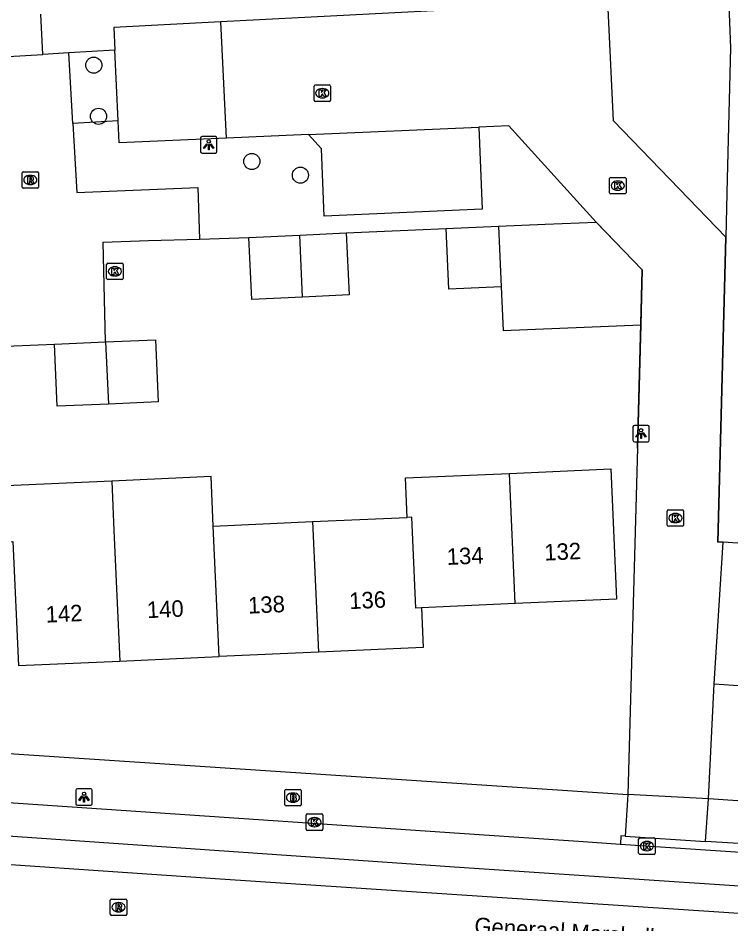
# Model space of a CAD drawing. Extents: x 161084 to 161928, y 385355 to 386522.
# Drawn here: x 161312.3 to 161355.5, y 386156 to 386210.9 of the extents above; entities that cross this region are included whole.
import ezdxf

# ---------------------------------------------------------------- set-up
doc = ezdxf.new("R2010")
doc.units = 0
for name, color, linetype in [('IMGEO_Boom', 7, 'Continuous'), ('IMGEO_Brandkraan', 7, 'Continuous'), ('IMGEO_Kolk', 7, 'Continuous'), ('IMGEO_Lichtpunt', 7, 'Continuous'), ('IMGEO_Muur', 7, 'Continuous'), ('IMGEO_Openbare_ruimte_label', 7, 'Continuous'), ('IMGEO_Pand', 7, 'Continuous'), ('IMGEO_Pand_nummerreeks', 7, 'Continuous'), ('IMGEO_Parkeervlak_open', 7, 'Continuous'), ('IMGEO_Rijbaan_lokaal_gesloten', 7, 'Continuous'), ('IMGEO_Rijbaan_lokaal_open', 7, 'Continuous'), ('IMGEO_Rioolput', 7, 'Continuous'), ('IMGEO_Voetpad_open', 7, 'Continuous')]:
    doc.layers.add(name, color=color, linetype=linetype)

msp = doc.modelspace()

# ---------------------------------------------------------------- linework, layer by layer
at = {"layer": 'IMGEO_Boom'}
for centre in [(161316.906, 386208.013), (161317.193, 386204.914), (161326.482, 386202.179), (161329.426, 386201.348)]:
    msp.add_circle(centre, 0.489, dxfattribs=at)
at = {"layer": 'IMGEO_Brandkraan'}
for p, q in [((161328.478, 386163.204), (161328.478, 386164.056)), ((161328.553, 386164.13), (161329.405, 386164.13)), ((161328.966, 386163.91), (161328.991, 386163.91)), ((161329.479, 386164.056), (161329.479, 386163.204)), ((161329.405, 386163.13), (161328.553, 386163.13)), ((161328.989, 386163.35), (161328.964, 386163.35))]:
    msp.add_line(p, q, dxfattribs=at)
for points in [[(161328.478, 386163.204), (161328.478, 386164.056)], [(161328.553, 386164.13), (161329.405, 386164.13)], [(161328.826, 386163.83), (161328.826, 386163.43), (161329.039, 386163.43)], [(161329.057, 386163.83), (161328.826, 386163.83)], [(161329.005, 386163.749), (161328.951, 386163.749), (161328.951, 386163.673)], [(161328.951, 386163.673), (161329.004, 386163.673)], [(161329.479, 386164.056), (161329.479, 386163.204)], [(161329.405, 386163.13), (161328.553, 386163.13)], [(161329.013, 386163.597), (161328.951, 386163.597), (161328.951, 386163.516)], [(161328.951, 386163.516), (161329.013, 386163.516)]]:
    msp.add_lwpolyline(points, dxfattribs=at)
for centre, radius, start, end in [((161328.555, 386164.054), 0.0765, 91.552, 178.448), ((161328.555, 386164.054), 0.0765, 91.552, 178.448), ((161329.006, 386163.711), 0.0379, 267.8285, 90.9355), ((161329.061, 386163.685), 0.145, 59.4692, 91.5367), ((161329.086, 386163.732), 0.0922, 285.5137, 58.1501), ((161329.091, 386163.54), 0.105, 301.3115, 78.989), ((161329.403, 386164.054), 0.0765, 1.552, 88.448), ((161329.403, 386164.054), 0.0765, 1.552, 88.448), ((161328.555, 386163.206), 0.0765, 181.552, 268.448), ((161328.555, 386163.206), 0.0765, 181.552, 268.448), ((161329.014, 386163.556), 0.0404, 269.8759, 90.5077), ((161329.045, 386163.681), 0.251, 268.6676, 293.5347), ((161329.403, 386163.206), 0.0765, 271.552, 358.448), ((161329.403, 386163.206), 0.0765, 271.552, 358.448)]:
    msp.add_arc(centre, radius, start, end, dxfattribs=at)
for centre, major_axis, ratio, start_param, end_param in [((161328.965, 386163.63), (-0.387, 0.002), 0.722429, 4.712389, 7.853982), ((161328.99, 386163.63), (-0.39, 0.002), 0.717154, 1.570796, 4.712389)]:
    msp.add_ellipse(centre, major_axis=major_axis, ratio=ratio, start_param=start_param, end_param=end_param, dxfattribs=at)
at = {"layer": 'IMGEO_Kolk'}
for p, q in [((161330.25, 386205.885), (161330.25, 386206.737)), ((161330.325, 386206.811), (161331.177, 386206.811)), ((161330.738, 386206.591), (161330.763, 386206.591)), ((161331.251, 386206.737), (161331.251, 386205.885)), ((161330.761, 386206.031), (161330.736, 386206.031)), ((161331.177, 386205.811), (161330.325, 386205.811)), ((161348.155, 386200.287), (161348.155, 386201.139)), ((161348.23, 386201.213), (161349.082, 386201.213)), ((161348.643, 386200.993), (161348.668, 386200.993)), ((161349.156, 386201.139), (161349.156, 386200.287)), ((161348.666, 386200.433), (161348.641, 386200.433)), ((161349.082, 386200.213), (161348.23, 386200.213)), ((161317.759, 386196.018), (161318.611, 386196.018)), ((161317.684, 386195.092), (161317.684, 386195.944)), ((161318.172, 386195.798), (161318.197, 386195.798)), ((161318.685, 386195.944), (161318.685, 386195.092)), ((161318.611, 386195.018), (161317.759, 386195.018)), ((161318.195, 386195.238), (161318.17, 386195.238)), ((161351.649, 386180.146), (161351.649, 386180.998)), ((161351.724, 386181.072), (161352.576, 386181.072)), ((161352.137, 386180.852), (161352.162, 386180.852)), ((161352.65, 386180.998), (161352.65, 386180.146)), ((161352.16, 386180.292), (161352.135, 386180.292)), ((161352.576, 386180.072), (161351.724, 386180.072)), ((161329.778, 386161.718), (161329.778, 386162.57)), ((161329.853, 386162.644), (161330.705, 386162.644)), ((161330.779, 386162.57), (161330.779, 386161.718)), ((161330.266, 386162.424), (161330.291, 386162.424)), ((161330.705, 386161.644), (161329.853, 386161.644)), ((161330.289, 386161.864), (161330.264, 386161.864)), ((161349.922, 386160.268), (161349.922, 386161.12)), ((161349.997, 386161.194), (161350.849, 386161.194)), ((161350.41, 386160.974), (161350.435, 386160.974)), ((161350.923, 386161.12), (161350.923, 386160.268)), ((161350.433, 386160.414), (161350.408, 386160.414)), ((161350.849, 386160.194), (161349.997, 386160.194))]:
    msp.add_line(p, q, dxfattribs=at)
for points in [[(161330.25, 386205.885), (161330.25, 386206.737)], [(161330.325, 386206.811), (161331.177, 386206.811)], [(161330.571, 386206.511), (161330.694, 386206.511), (161330.694, 386206.36), (161330.824, 386206.511), (161330.988, 386206.511), (161330.842, 386206.36), (161330.995, 386206.111), (161330.843, 386206.111), (161330.758, 386206.275), (161330.694, 386206.208), (161330.694, 386206.111), (161330.571, 386206.111), (161330.571, 386206.511)], [(161331.251, 386206.737), (161331.251, 386205.885)], [(161331.177, 386205.811), (161330.325, 386205.811)], [(161348.155, 386200.287), (161348.155, 386201.139)], [(161348.23, 386201.213), (161349.082, 386201.213)], [(161349.156, 386201.139), (161349.156, 386200.287)], [(161348.476, 386200.913), (161348.599, 386200.913), (161348.599, 386200.762), (161348.729, 386200.913), (161348.893, 386200.913), (161348.747, 386200.762), (161348.9, 386200.513), (161348.748, 386200.513), (161348.663, 386200.677), (161348.599, 386200.61), (161348.599, 386200.513), (161348.476, 386200.513), (161348.476, 386200.913)], [(161349.082, 386200.213), (161348.23, 386200.213)], [(161317.759, 386196.018), (161318.611, 386196.018)], [(161317.684, 386195.092), (161317.684, 386195.944)], [(161318.005, 386195.718), (161318.128, 386195.718), (161318.128, 386195.567), (161318.258, 386195.718), (161318.422, 386195.718), (161318.276, 386195.567), (161318.429, 386195.318), (161318.277, 386195.318), (161318.192, 386195.482), (161318.128, 386195.415), (161318.128, 386195.318), (161318.005, 386195.318), (161318.005, 386195.718)], [(161318.685, 386195.944), (161318.685, 386195.092)], [(161318.611, 386195.018), (161317.759, 386195.018)], [(161351.649, 386180.146), (161351.649, 386180.998)], [(161351.724, 386181.072), (161352.576, 386181.072)], [(161351.97, 386180.772), (161352.093, 386180.772), (161352.093, 386180.621), (161352.223, 386180.772), (161352.387, 386180.772), (161352.241, 386180.621), (161352.394, 386180.372), (161352.242, 386180.372), (161352.157, 386180.536), (161352.093, 386180.469), (161352.093, 386180.372), (161351.97, 386180.372), (161351.97, 386180.772)], [(161352.65, 386180.998), (161352.65, 386180.146)], [(161352.576, 386180.072), (161351.724, 386180.072)], [(161329.778, 386161.718), (161329.778, 386162.57)], [(161329.853, 386162.644), (161330.705, 386162.644)], [(161330.779, 386162.57), (161330.779, 386161.718)], [(161330.099, 386162.344), (161330.222, 386162.344), (161330.222, 386162.193), (161330.352, 386162.344), (161330.516, 386162.344), (161330.37, 386162.193), (161330.523, 386161.944), (161330.371, 386161.944), (161330.286, 386162.108), (161330.222, 386162.041), (161330.222, 386161.944), (161330.099, 386161.944), (161330.099, 386162.344)], [(161330.705, 386161.644), (161329.853, 386161.644)], [(161349.922, 386160.268), (161349.922, 386161.12)], [(161349.997, 386161.194), (161350.849, 386161.194)], [(161350.243, 386160.894), (161350.366, 386160.894), (161350.366, 386160.743), (161350.496, 386160.894), (161350.66, 386160.894), (161350.514, 386160.743), (161350.667, 386160.494), (161350.515, 386160.494), (161350.43, 386160.658), (161350.366, 386160.591), (161350.366, 386160.494), (161350.243, 386160.494), (161350.243, 386160.894)], [(161350.923, 386161.12), (161350.923, 386160.268)], [(161350.849, 386160.194), (161349.997, 386160.194)]]:
    msp.add_lwpolyline(points, dxfattribs=at)
for centre, start, end in [((161330.327, 386206.735), 91.552, 178.448), ((161330.327, 386206.735), 91.552, 178.448), ((161331.175, 386206.735), 1.552, 88.448), ((161331.175, 386206.735), 1.552, 88.448), ((161330.327, 386205.887), 181.552, 268.448), ((161330.327, 386205.887), 181.552, 268.448), ((161331.175, 386205.887), 271.552, 358.448), ((161331.175, 386205.887), 271.552, 358.448), ((161348.232, 386201.137), 91.552, 178.448), ((161348.232, 386201.137), 91.552, 178.448), ((161349.08, 386201.137), 1.552, 88.448), ((161349.08, 386201.137), 1.552, 88.448), ((161348.232, 386200.289), 181.552, 268.448), ((161348.232, 386200.289), 181.552, 268.448), ((161349.08, 386200.289), 271.552, 358.448), ((161349.08, 386200.289), 271.552, 358.448), ((161317.761, 386195.942), 91.552, 178.448), ((161317.761, 386195.942), 91.552, 178.448), ((161318.609, 386195.942), 1.552, 88.448), ((161318.609, 386195.942), 1.552, 88.448), ((161317.761, 386195.094), 181.552, 268.448), ((161317.761, 386195.094), 181.552, 268.448), ((161318.609, 386195.094), 271.552, 358.448), ((161318.609, 386195.094), 271.552, 358.448), ((161351.726, 386180.996), 91.552, 178.448), ((161351.726, 386180.996), 91.552, 178.448), ((161352.574, 386180.996), 1.552, 88.448), ((161352.574, 386180.996), 1.552, 88.448), ((161351.726, 386180.148), 181.552, 268.448), ((161351.726, 386180.148), 181.552, 268.448), ((161352.574, 386180.148), 271.552, 358.448), ((161352.574, 386180.148), 271.552, 358.448), ((161329.855, 386162.568), 91.552, 178.448), ((161329.855, 386162.568), 91.552, 178.448), ((161330.703, 386162.568), 1.552, 88.448), ((161330.703, 386162.568), 1.552, 88.448), ((161329.855, 386161.72), 181.552, 268.448), ((161329.855, 386161.72), 181.552, 268.448), ((161330.703, 386161.72), 271.552, 358.448), ((161330.703, 386161.72), 271.552, 358.448), ((161349.999, 386161.118), 91.552, 178.448), ((161349.999, 386161.118), 91.552, 178.448), ((161350.847, 386161.118), 1.552, 88.448), ((161350.847, 386161.118), 1.552, 88.448), ((161349.999, 386160.27), 181.552, 268.448), ((161349.999, 386160.27), 181.552, 268.448), ((161350.847, 386160.27), 271.552, 358.448), ((161350.847, 386160.27), 271.552, 358.448)]:
    msp.add_arc(centre, 0.0765, start, end, dxfattribs=at)
for centre, major_axis, ratio, start_param, end_param in [((161330.737, 386206.311), (-0.387, 0.002), 0.722429, 4.712389, 7.853982), ((161330.762, 386206.311), (-0.39, 0.002), 0.717154, 1.570796, 4.712389), ((161348.642, 386200.713), (-0.387, 0.002), 0.722429, 4.712389, 7.853982), ((161348.667, 386200.713), (-0.39, 0.002), 0.717154, 1.570796, 4.712389), ((161318.171, 386195.518), (-0.387, 0.002), 0.722429, 4.712389, 7.853982), ((161318.196, 386195.518), (-0.39, 0.002), 0.717154, 1.570796, 4.712389), ((161352.136, 386180.572), (-0.387, 0.002), 0.722429, 4.712389, 7.853982), ((161352.161, 386180.572), (-0.39, 0.002), 0.717154, 1.570796, 4.712389), ((161330.265, 386162.144), (-0.387, 0.002), 0.722429, 4.712389, 7.853982), ((161330.29, 386162.144), (-0.39, 0.002), 0.717154, 1.570796, 4.712389), ((161350.409, 386160.694), (-0.387, 0.002), 0.722429, 4.712389, 7.853982), ((161350.434, 386160.694), (-0.39, 0.002), 0.717154, 1.570796, 4.712389)]:
    msp.add_ellipse(centre, major_axis=major_axis, ratio=ratio, start_param=start_param, end_param=end_param, dxfattribs=at)
at = {"layer": 'IMGEO_Lichtpunt'}
for p, q in [((161323.372, 386203.59), (161323.372, 386202.783)), ((161323.372, 386203.59), (161323.372, 386202.783)), ((161324.274, 386203.685), (161323.466, 386203.685)), ((161324.274, 386203.685), (161323.466, 386203.685)), ((161324.368, 386202.783), (161324.368, 386203.59)), ((161324.368, 386202.783), (161324.368, 386203.59)), ((161323.466, 386202.689), (161324.274, 386202.689)), ((161323.466, 386202.689), (161324.274, 386202.689)), ((161350.475, 386186.188), (161349.667, 386186.188)), ((161350.475, 386186.188), (161349.667, 386186.188)), ((161349.573, 386186.093), (161349.573, 386185.286)), ((161349.573, 386186.093), (161349.573, 386185.286)), ((161350.569, 386185.286), (161350.569, 386186.093)), ((161350.569, 386185.286), (161350.569, 386186.093)), ((161349.667, 386185.192), (161350.475, 386185.192)), ((161349.667, 386185.192), (161350.475, 386185.192)), ((161315.815, 386164.069), (161315.815, 386163.262)), ((161315.815, 386164.069), (161315.815, 386163.262)), ((161316.717, 386164.164), (161315.909, 386164.164)), ((161316.717, 386164.164), (161315.909, 386164.164)), ((161316.811, 386163.262), (161316.811, 386164.069)), ((161316.811, 386163.262), (161316.811, 386164.069)), ((161315.909, 386163.168), (161316.717, 386163.168)), ((161315.909, 386163.168), (161316.717, 386163.168))]:
    msp.add_line(p, q, dxfattribs=at)
for points in [[(161323.746, 386203.254), (161323.785, 386203.226), (161323.597, 386202.964), (161323.559, 386202.991), (161323.746, 386203.254)], [(161323.848, 386203.206), (161323.895, 386203.206), (161323.895, 386202.884), (161323.848, 386202.884), (161323.848, 386203.206)], [(161323.958, 386203.226), (161323.996, 386203.253), (161324.183, 386202.991), (161324.144, 386202.963), (161323.958, 386203.226)], [(161349.947, 386185.757), (161349.986, 386185.729), (161349.798, 386185.467), (161349.76, 386185.494), (161349.947, 386185.757)], [(161350.049, 386185.709), (161350.096, 386185.709), (161350.096, 386185.387), (161350.049, 386185.387), (161350.049, 386185.709)], [(161350.159, 386185.729), (161350.197, 386185.756), (161350.384, 386185.494), (161350.345, 386185.466), (161350.159, 386185.729)], [(161316.189, 386163.733), (161316.228, 386163.705), (161316.04, 386163.443), (161316.002, 386163.47), (161316.189, 386163.733)], [(161316.291, 386163.685), (161316.338, 386163.685), (161316.338, 386163.363), (161316.291, 386163.363), (161316.291, 386163.685)], [(161316.401, 386163.705), (161316.439, 386163.732), (161316.626, 386163.47), (161316.587, 386163.442), (161316.401, 386163.705)]]:
    msp.add_lwpolyline(points, dxfattribs=at)
for centre in [(161323.871, 386203.388), (161350.072, 386185.891), (161316.314, 386163.867)]:
    msp.add_circle(centre, 0.0994, dxfattribs=at)
for centre, start, end in [((161323.466, 386203.59), 90, 180), ((161323.466, 386203.59), 90, 180), ((161324.274, 386203.59), 0, 90), ((161324.274, 386203.59), 0, 90), ((161323.466, 386202.783), 180, 270), ((161323.466, 386202.783), 180, 270), ((161324.274, 386202.783), 270, 0), ((161324.274, 386202.783), 270, 360), ((161349.667, 386186.093), 90, 180), ((161349.667, 386186.093), 90, 180), ((161350.475, 386186.093), 0, 90), ((161350.475, 386186.093), 0, 90), ((161349.667, 386185.286), 180, 270), ((161349.667, 386185.286), 180, 270), ((161350.475, 386185.286), 270, 0), ((161350.475, 386185.286), 270, 360), ((161315.909, 386164.069), 90, 180), ((161315.909, 386164.069), 90, 180), ((161316.717, 386164.069), 0, 90), ((161316.717, 386164.069), 0, 90), ((161315.909, 386163.262), 180, 270), ((161315.909, 386163.262), 180, 270), ((161316.717, 386163.262), 270, 0), ((161316.717, 386163.262), 270, 360)]:
    msp.add_arc(centre, 0.0946, start, end, dxfattribs=at)
at = {"layer": 'IMGEO_Muur'}
for points in [[(161355.336, 386213.22), (161355.49, 386209.054)], [(161355.288, 386201.13), (161355.198, 386197.599)], [(161350.053, 386192.335), (161350.144, 386195.611), (161347.391, 386198.462)], [(161355.198, 386197.599), (161354.726, 386179.117)], [(161349.843, 386184.812), (161350.053, 386192.335)]]:
    msp.add_lwpolyline(points, dxfattribs=at)
at = {"layer": 'IMGEO_Pand'}
for points in [[(161338.265, 386198.123), (161341.426, 386198.256)], [(161341.426, 386198.256), (161344.253, 386198.375), (161347.351, 386198.505)], [(161341.426, 386198.256), (161341.589, 386194.578)], [(161347.351, 386198.505), (161350.144, 386195.611), (161350.052, 386192.283)], [(161326.297, 386197.566), (161329.393, 386197.714)], [(161329.393, 386197.714), (161332.205, 386197.849)], [(161329.559, 386193.962), (161329.393, 386197.714)], [(161332.205, 386197.849), (161332.384, 386194.097), (161329.559, 386193.962)], [(161341.589, 386194.578), (161338.42, 386194.445), (161338.265, 386198.123)], [(161329.559, 386193.962), (161326.476, 386193.815), (161326.297, 386197.566)], [(161341.589, 386194.578), (161341.706, 386191.931), (161350.052, 386192.283)], [(161314.524, 386191.112), (161317.62, 386191.239)], [(161317.787, 386187.48), (161314.678, 386187.353), (161314.524, 386191.112)], [(161317.62, 386191.239), (161320.651, 386191.363), (161320.805, 386187.604), (161317.787, 386187.48)], [(161317.62, 386191.239), (161317.787, 386187.48)], [(161342.092, 386183.279), (161348.229, 386183.552), (161348.58, 386175.661), (161342.443, 386175.388)], [(161324.145, 386180.086), (161324.012, 386183.083), (161317.994, 386182.815)], [(161335.893, 386180.608), (161335.786, 386182.999), (161342.092, 386183.279)], [(161342.443, 386175.388), (161342.092, 386183.279)], [(161317.994, 386182.815), (161311.107, 386182.509), (161311.262, 386179.114), (161312.008, 386179.145), (161312.342, 386171.635), (161318.478, 386171.908)], [(161317.994, 386182.815), (161318.127, 386179.818), (161318.478, 386171.908)], [(161324.145, 386180.086), (161330.163, 386180.353)], [(161330.163, 386180.353), (161335.893, 386180.608)], [(161330.163, 386180.353), (161330.514, 386172.443)], [(161336.76, 386175.135), (161336.425, 386175.12), (161336.18, 386180.623), (161335.893, 386180.608)], [(161324.496, 386172.176), (161324.145, 386180.086)], [(161354.507, 386170.523), (161355.034, 386179.109)], [(161363.509, 386176.029), (161360.448, 386176.235), (161360.617, 386178.733), (161355.034, 386179.109)], [(161342.443, 386175.388), (161336.76, 386175.135)], [(161336.76, 386175.135), (161336.868, 386172.726), (161330.514, 386172.443)], [(161330.514, 386172.443), (161324.496, 386172.176)], [(161318.478, 386171.908), (161324.496, 386172.176)], [(161354.507, 386170.523), (161357.43, 386170.332), (161357.208, 386167.052), (161360.268, 386166.843), (161360.223, 386166.186), (161362.825, 386166.008)]]:
    msp.add_lwpolyline(points, dxfattribs=at)
at = {"layer": 'IMGEO_Parkeervlak_open'}
msp.add_lwpolyline([(161318.387, 386204.64), (161318.177, 386208.916)], dxfattribs=at)
at = {"layer": 'IMGEO_Rijbaan_lokaal_gesloten'}
for points in [[(161374.624, 386156.989), (161374.61, 386155.374), (161324.267, 386158.711), (161305.356, 386160.013), (161256.528, 386162.238), (161239.415, 386162.688), (161238.788, 386164.51)], [(161374.624, 386156.989), (161366.942, 386157.54), (161339.344, 386159.386), (161302.942, 386161.895), (161275.912, 386163.457), (161268.539, 386163.776), (161243.782, 386164.273), (161239.995, 386164.392), (161238.788, 386164.51)]]:
    msp.add_lwpolyline(points, dxfattribs=at)
at = {"layer": 'IMGEO_Rijbaan_lokaal_open'}
for points in [[(161355.198, 386197.599), (161348.391, 386204.649), (161348.057, 386211.84), (161324.601, 386210.629)], [(161324.946, 386203.591), (161324.601, 386210.629)], [(161329.92, 386203.807), (161340.24, 386204.255)], [(161347.351, 386198.505), (161342.05, 386204.331), (161340.24, 386204.255)], [(161329.92, 386203.807), (161324.946, 386203.591)], [(161355.034, 386179.109), (161354.726, 386179.117), (161355.198, 386197.599)], [(161350.052, 386192.283), (161349.843, 386184.812), (161349.259, 386163.828)], [(161354.145, 386163.557), (161354.507, 386170.523)], [(161354.145, 386163.557), (161349.259, 386163.828)]]:
    msp.add_lwpolyline(points, dxfattribs=at)
at = {"layer": 'IMGEO_Rioolput'}
for p, q in [((161312.635, 386201.556), (161313.487, 386201.556)), ((161312.56, 386200.63), (161312.56, 386201.482)), ((161313.048, 386201.336), (161313.073, 386201.336)), ((161313.561, 386201.482), (161313.561, 386200.63)), ((161313.487, 386200.556), (161312.635, 386200.556)), ((161313.071, 386200.776), (161313.046, 386200.776)), ((161317.907, 386156.561), (161317.907, 386157.413)), ((161317.982, 386157.487), (161318.834, 386157.487)), ((161318.395, 386157.267), (161318.42, 386157.267)), ((161318.908, 386157.413), (161318.908, 386156.561)), ((161318.418, 386156.707), (161318.393, 386156.707)), ((161318.834, 386156.487), (161317.982, 386156.487))]:
    msp.add_line(p, q, dxfattribs=at)
for points in [[(161312.635, 386201.556), (161313.487, 386201.556)], [(161312.56, 386200.63), (161312.56, 386201.482)], [(161313.149, 386201.254), (161312.897, 386201.256), (161312.897, 386200.856)], [(161312.897, 386200.856), (161313.021, 386200.856), (161313.021, 386201.018), (161313.032, 386201.018)], [(161313.075, 386201.175), (161313.021, 386201.175), (161313.021, 386201.094)], [(161313.021, 386201.094), (161313.073, 386201.094)], [(161313.079, 386200.989), (161313.15, 386200.856), (161313.29, 386200.856), (161313.225, 386200.982)], [(161313.561, 386201.482), (161313.561, 386200.63)], [(161313.487, 386200.556), (161312.635, 386200.556)], [(161317.907, 386156.561), (161317.907, 386157.413)], [(161317.982, 386157.487), (161318.834, 386157.487)], [(161318.496, 386157.185), (161318.244, 386157.187), (161318.244, 386156.787)], [(161318.422, 386157.106), (161318.368, 386157.106), (161318.368, 386157.025)], [(161318.908, 386157.413), (161318.908, 386156.561)], [(161318.244, 386156.787), (161318.368, 386156.787), (161318.368, 386156.949), (161318.379, 386156.949)], [(161318.368, 386157.025), (161318.42, 386157.025)], [(161318.426, 386156.92), (161318.497, 386156.787), (161318.637, 386156.787), (161318.572, 386156.913)], [(161318.834, 386156.487), (161317.982, 386156.487)]]:
    msp.add_lwpolyline(points, dxfattribs=at)
for centre, radius, start, end in [((161312.637, 386201.48), 0.0765, 91.552, 178.448), ((161312.637, 386201.48), 0.0765, 91.552, 178.448), ((161313.485, 386201.48), 0.0765, 1.552, 88.448), ((161313.485, 386201.48), 0.0765, 1.552, 88.448), ((161313.031, 386200.965), 0.0533, 26.0293, 88.6989), ((161313.057, 386201.283), 0.19, 274.7715, 282.9687), ((161313.081, 386201.079), 0.0964, 77.0061, 93.1865), ((161313.095, 386201.136), 0.0378, 276.6634, 79.6772), ((161313.148, 386201.144), 0.109, 350.3612, 89.416), ((161313.146, 386201.144), 0.112, 277.5842, 350.9817), ((161313.13, 386200.929), 0.108, 29.5134, 73.7905), ((161312.637, 386200.632), 0.0765, 181.552, 268.448), ((161312.637, 386200.632), 0.0765, 181.552, 268.448), ((161313.485, 386200.632), 0.0765, 271.552, 358.448), ((161313.485, 386200.632), 0.0765, 271.552, 358.448), ((161317.984, 386157.411), 0.0765, 91.552, 178.448), ((161317.984, 386157.411), 0.0765, 91.552, 178.448), ((161318.428, 386157.01), 0.0964, 77.0061, 93.1865), ((161318.442, 386157.067), 0.0378, 276.6634, 79.6772), ((161318.495, 386157.075), 0.109, 350.3612, 89.416), ((161318.493, 386157.075), 0.112, 277.5842, 350.9817), ((161318.832, 386157.411), 0.0765, 1.552, 88.448), ((161318.832, 386157.411), 0.0765, 1.552, 88.448), ((161317.984, 386156.563), 0.0765, 181.552, 268.448), ((161317.984, 386156.563), 0.0765, 181.552, 268.448), ((161318.378, 386156.896), 0.0533, 26.0293, 88.6989), ((161318.404, 386157.214), 0.19, 274.7715, 282.9687), ((161318.477, 386156.86), 0.108, 29.5134, 73.7905), ((161318.832, 386156.563), 0.0765, 271.552, 358.448), ((161318.832, 386156.563), 0.0765, 271.552, 358.448)]:
    msp.add_arc(centre, radius, start, end, dxfattribs=at)
for centre, major_axis, ratio, start_param, end_param in [((161313.047, 386201.056), (-0.387, 0.002), 0.722429, 4.712389, 7.853982), ((161313.072, 386201.056), (-0.39, 0.002), 0.717154, 1.570796, 4.712389), ((161318.394, 386156.987), (-0.387, 0.002), 0.722429, 4.712389, 7.853982), ((161318.419, 386156.987), (-0.39, 0.002), 0.717154, 1.570796, 4.712389)]:
    msp.add_ellipse(centre, major_axis=major_axis, ratio=ratio, start_param=start_param, end_param=end_param, dxfattribs=at)
at = {"layer": 'IMGEO_Voetpad_open'}
for points in [[(161351.061, 386212.981), (161355.336, 386213.22), (161355.49, 386209.054), (161355.288, 386201.13), (161355.198, 386197.599)], [(161313.819, 386208.659), (161313.697, 386211.098)], [(161324.601, 386210.629), (161318.11, 386210.294), (161318.177, 386208.916)], [(161311.715, 386208.53), (161313.819, 386208.659)], [(161315.389, 386208.755), (161313.819, 386208.659)], [(161318.177, 386208.916), (161315.389, 386208.755)], [(161315.635, 386204.481), (161315.389, 386208.755)], [(161318.387, 386204.64), (161315.635, 386204.481)], [(161315.635, 386204.481), (161315.877, 386200.288), (161323.2, 386200.604), (161323.315, 386197.474)], [(161324.946, 386203.591), (161318.452, 386203.31), (161318.387, 386204.64)], [(161340.24, 386204.255), (161340.449, 386199.289), (161330.859, 386198.871), (161330.71, 386202.951), (161329.92, 386203.807)], [(161332.205, 386197.849), (161338.265, 386198.123)], [(161317.62, 386191.239), (161317.481, 386197.294), (161320.22, 386197.379), (161323.315, 386197.474)], [(161323.315, 386197.474), (161326.297, 386197.566)], [(161310.556, 386190.941), (161314.524, 386191.112)], [(161238.814, 386166.41), (161244.465, 386166.282), (161249.7, 386166.214), (161255.581, 386166.076), (161259.34, 386165.988), (161260.643, 386165.958), (161292.699, 386164.636), (161340.25, 386161.406), (161346.271, 386160.983), (161348.813, 386160.804)], [(161311.76, 386166.308), (161349.259, 386163.828)], [(161349.259, 386163.828), (161349.097, 386161.293)], [(161353.98, 386160.981), (161354.145, 386163.557)], [(161396.911, 386160.63), (161354.145, 386163.557)], [(161349.097, 386161.293), (161348.845, 386161.309), (161348.813, 386160.804)], [(161349.097, 386161.293), (161353.98, 386160.981)], [(161357.612, 386160.217), (161357.645, 386160.746), (161353.98, 386160.981)], [(161348.813, 386160.804), (161357.612, 386160.217)]]:
    msp.add_lwpolyline(points, dxfattribs=at)

# ---------------------------------------------------------------- texts
at = {"layer": 'IMGEO_Openbare_ruimte_label'}
msp.add_text('Generaal Marshallweg', height=1, rotation=356.2164, dxfattribs=at).set_placement((161339.943, 386155.385))
at = {"layer": 'IMGEO_Pand_nummerreeks'}
for s, rotation, p in [('132', 2.548, (161344.225, 386177.99)), ('134', 2.548, (161338.317, 386177.727)), ('138', 2.547, (161326.276, 386174.777)), ('136', 2.547, (161332.404, 386175.05)), ('142', 2.5497, (161314.008, 386174.232)), ('140', 2.5497, (161320.144, 386174.504))]:
    msp.add_text(s, height=1, rotation=rotation, dxfattribs=at).set_placement(p)

doc.saveas('drawing.dxf')
